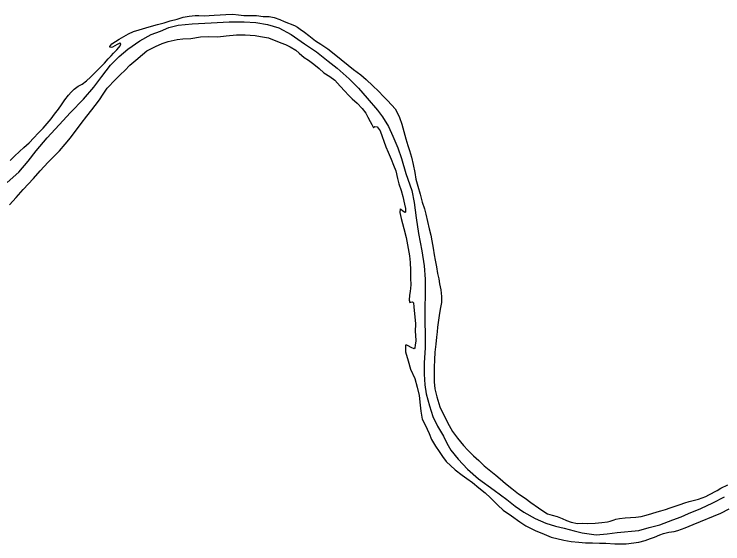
# Model space of a CAD drawing. Extents: x -939622 to -934222, y 1383701 to 1385301.
# Drawn here: x -936489.2 to -936467.91, y 1384904.57 to 1384920.49 of the extents above; entities that cross this region are included whole.
import ezdxf

# ---------------------------------------------------------------- set-up
doc = ezdxf.new("R2010")
doc.units = 0
doc.layers.add('Level 2', color=7, linetype='Continuous')
doc.layers.add('Level 9', color=7, linetype='Continuous')

msp = doc.modelspace()

# ---------------------------------------------------------------- linework, layer by layer
at = {"layer": 'Level 2'}
for points in [[(-936489.419, 1384915.427), (-936489.064, 1384915.743), (-936488.784, 1384916.073), (-936488.546, 1384916.386), (-936488.214, 1384916.774), (-936487.852, 1384917.163), (-936487.507, 1384917.531), (-936487.124, 1384917.941), (-936486.812, 1384918.299), (-936486.574, 1384918.615), (-936486.307, 1384918.954), (-936486.053, 1384919.216), (-936485.785, 1384919.443), (-936485.428, 1384919.688), (-936485.091, 1384919.878), (-936484.812, 1384919.984), (-936484.553, 1384920.088), (-936484.279, 1384920.164), (-936483.859, 1384920.206), (-936483.284, 1384920.236), (-936482.741, 1384920.263), (-936482.29, 1384920.263), (-936481.945, 1384920.24), (-936481.589, 1384920.186), (-936481.253, 1384920.084), (-936480.878, 1384919.877), (-936480.483, 1384919.602), (-936480.117, 1384919.356), (-936479.77, 1384919.08), (-936479.497, 1384918.87), (-936479.14, 1384918.549), (-936478.857, 1384918.265), (-936478.594, 1384917.965), (-936478.29, 1384917.609), (-936478.134, 1384917.402), (-936477.956, 1384917.115), (-936477.822, 1384916.827), (-936477.678, 1384916.47), (-936477.564, 1384916.154), (-936477.438, 1384915.697)], [(-936489.419, 1384915.427), (-936489.064, 1384915.743), (-936488.784, 1384916.073), (-936488.546, 1384916.386), (-936488.214, 1384916.774), (-936487.852, 1384917.163), (-936487.507, 1384917.531), (-936487.124, 1384917.941), (-936486.812, 1384918.299), (-936486.574, 1384918.615), (-936486.307, 1384918.954), (-936486.053, 1384919.216), (-936485.785, 1384919.443), (-936485.428, 1384919.688), (-936485.091, 1384919.878), (-936484.812, 1384919.984), (-936484.553, 1384920.088), (-936484.279, 1384920.164), (-936483.859, 1384920.206), (-936483.284, 1384920.236), (-936482.741, 1384920.263), (-936482.29, 1384920.263), (-936481.945, 1384920.24), (-936481.589, 1384920.186), (-936481.253, 1384920.084), (-936480.878, 1384919.877), (-936480.483, 1384919.602), (-936480.117, 1384919.356), (-936479.77, 1384919.08), (-936479.497, 1384918.87), (-936479.14, 1384918.549), (-936478.857, 1384918.265), (-936478.594, 1384917.965), (-936478.29, 1384917.609), (-936478.134, 1384917.402), (-936477.956, 1384917.115), (-936477.822, 1384916.827), (-936477.678, 1384916.47), (-936477.564, 1384916.154), (-936477.438, 1384915.697)], [(-936477.438, 1384915.697), (-936477.26, 1384915.193), (-936477.19, 1384914.825), (-936477.127, 1384914.366), (-936477.051, 1384913.895), (-936476.957, 1384913.374), (-936476.885, 1384912.922), (-936476.856, 1384912.528), (-936476.86, 1384912.086), (-936476.869, 1384911.646), (-936476.868, 1384911.237), (-936476.858, 1384910.873), (-936476.859, 1384910.461), (-936476.886, 1384910.008), (-936476.889, 1384909.668), (-936476.863, 1384909.35), (-936476.823, 1384909.074), (-936476.726, 1384908.713), (-936476.622, 1384908.396), (-936476.482, 1384908.105), (-936476.306, 1384907.809), (-936476.201, 1384907.595), (-936476.082, 1384907.388), (-936475.864, 1384907.111), (-936475.583, 1384906.811), (-936475.248, 1384906.526), (-936474.786, 1384906.183), (-936474.4, 1384905.904), (-936474.152, 1384905.703), (-936473.889, 1384905.515), (-936473.547, 1384905.326), (-936473.234, 1384905.187), (-936472.938, 1384905.101), (-936472.675, 1384905.039), (-936472.381, 1384904.954), (-936472.14, 1384904.9), (-936471.721, 1384904.833), (-936471.391, 1384904.872), (-936471.089, 1384904.905), (-936470.433, 1384904.973), (-936470.126, 1384905.063), (-936469.804, 1384905.141), (-936469.411, 1384905.287), (-936469.165, 1384905.384), (-936468.945, 1384905.48), (-936468.576, 1384905.629), (-936468.209, 1384905.804), (-936467.859, 1384905.982)], [(-936477.438, 1384915.697), (-936477.26, 1384915.193), (-936477.19, 1384914.825), (-936477.127, 1384914.366), (-936477.051, 1384913.895), (-936476.957, 1384913.374), (-936476.885, 1384912.922), (-936476.856, 1384912.528), (-936476.86, 1384912.086), (-936476.869, 1384911.646), (-936476.868, 1384911.237), (-936476.858, 1384910.873), (-936476.859, 1384910.461), (-936476.886, 1384910.008), (-936476.889, 1384909.668), (-936476.863, 1384909.35), (-936476.823, 1384909.074), (-936476.726, 1384908.713), (-936476.622, 1384908.396), (-936476.482, 1384908.105), (-936476.306, 1384907.809), (-936476.201, 1384907.595), (-936476.082, 1384907.388), (-936475.864, 1384907.111), (-936475.583, 1384906.811), (-936475.248, 1384906.526), (-936474.786, 1384906.183), (-936474.4, 1384905.904), (-936474.152, 1384905.703), (-936473.889, 1384905.515), (-936473.547, 1384905.326), (-936473.234, 1384905.187), (-936472.938, 1384905.101), (-936472.675, 1384905.039), (-936472.381, 1384904.954), (-936472.14, 1384904.9), (-936471.721, 1384904.833), (-936471.391, 1384904.872), (-936471.089, 1384904.905), (-936470.433, 1384904.973), (-936470.126, 1384905.063), (-936469.804, 1384905.141), (-936469.411, 1384905.287), (-936469.165, 1384905.384), (-936468.945, 1384905.48), (-936468.576, 1384905.629), (-936468.209, 1384905.804), (-936467.859, 1384905.982)]]:
    msp.add_lwpolyline(points, dxfattribs=at)
at = {"layer": 'Level 9'}
for points in [[(-936489.328, 1384916.091), (-936489.199, 1384916.218), (-936489.041, 1384916.361), (-936488.912, 1384916.482), (-936488.753, 1384916.624), (-936488.61, 1384916.773), (-936488.479, 1384916.912), (-936488.335, 1384917.063), (-936488.213, 1384917.202), (-936488.088, 1384917.347), (-936487.989, 1384917.482), (-936487.87, 1384917.638), (-936487.783, 1384917.764), (-936487.682, 1384917.914), (-936487.572, 1384918.053), (-936487.49, 1384918.151), (-936487.399, 1384918.241), (-936487.279, 1384918.326), (-936487.16, 1384918.392), (-936487.028, 1384918.492), (-936486.913, 1384918.6), (-936486.814, 1384918.699), (-936486.72, 1384918.786), (-936486.591, 1384918.916), (-936486.486, 1384919.018), (-936486.381, 1384919.147), (-936486.291, 1384919.24), (-936486.218, 1384919.32), (-936486.118, 1384919.422), (-936486.06, 1384919.493), (-936486.019, 1384919.539), (-936486, 1384919.6), (-936486.03, 1384919.62), (-936486.107, 1384919.582), (-936486.178, 1384919.544), (-936486.252, 1384919.503), (-936486.294, 1384919.49), (-936486.33, 1384919.498), (-936486.334, 1384919.522), (-936486.27, 1384919.596), (-936486.161, 1384919.674), (-936486.045, 1384919.743), (-936485.773, 1384919.901), (-936485.616, 1384919.972), (-936485.446, 1384920.021), (-936485.145, 1384920.111), (-936484.901, 1384920.178), (-936484.698, 1384920.234), (-936484.513, 1384920.296), (-936484.304, 1384920.341), (-936484.123, 1384920.4), (-936483.95, 1384920.432), (-936483.77, 1384920.452), (-936483.656, 1384920.455), (-936483.496, 1384920.438), (-936483.347, 1384920.454), (-936483.197, 1384920.461), (-936483.01, 1384920.467), (-936482.846, 1384920.477), (-936482.63, 1384920.492), (-936482.467, 1384920.469), (-936482.301, 1384920.447), (-936482.082, 1384920.452), (-936481.926, 1384920.448), (-936481.727, 1384920.42), (-936481.541, 1384920.422), (-936481.393, 1384920.396), (-936481.226, 1384920.334), (-936481.09, 1384920.272), (-936480.78, 1384920.151), (-936480.689, 1384920.099), (-936480.606, 1384920.044), (-936480.481, 1384919.951), (-936480.346, 1384919.849), (-936480.155, 1384919.695), (-936479.994, 1384919.591), (-936479.78, 1384919.446), (-936479.587, 1384919.304), (-936479.378, 1384919.132), (-936479.166, 1384918.96), (-936479.004, 1384918.826), (-936478.792, 1384918.67), (-936478.632, 1384918.529)], [(-936489.328, 1384916.091), (-936489.199, 1384916.218), (-936489.041, 1384916.361), (-936488.912, 1384916.482), (-936488.753, 1384916.624), (-936488.61, 1384916.773), (-936488.479, 1384916.912), (-936488.335, 1384917.063), (-936488.213, 1384917.202), (-936488.088, 1384917.347), (-936487.989, 1384917.482), (-936487.87, 1384917.638), (-936487.783, 1384917.764), (-936487.682, 1384917.914), (-936487.572, 1384918.053), (-936487.49, 1384918.151), (-936487.399, 1384918.241), (-936487.279, 1384918.326), (-936487.16, 1384918.392), (-936487.028, 1384918.492), (-936486.913, 1384918.6), (-936486.814, 1384918.699), (-936486.72, 1384918.786), (-936486.591, 1384918.916), (-936486.486, 1384919.018), (-936486.381, 1384919.147), (-936486.291, 1384919.24), (-936486.218, 1384919.32), (-936486.118, 1384919.422), (-936486.06, 1384919.493), (-936486.019, 1384919.539), (-936486, 1384919.6), (-936486.03, 1384919.62), (-936486.107, 1384919.582), (-936486.178, 1384919.544), (-936486.252, 1384919.503), (-936486.294, 1384919.49), (-936486.33, 1384919.498), (-936486.334, 1384919.522), (-936486.27, 1384919.596), (-936486.161, 1384919.674), (-936486.045, 1384919.743), (-936485.773, 1384919.901), (-936485.616, 1384919.972), (-936485.446, 1384920.021), (-936485.145, 1384920.111), (-936484.901, 1384920.178), (-936484.698, 1384920.234), (-936484.513, 1384920.296), (-936484.304, 1384920.341), (-936484.123, 1384920.4), (-936483.95, 1384920.432), (-936483.77, 1384920.452), (-936483.656, 1384920.455), (-936483.496, 1384920.438), (-936483.347, 1384920.454), (-936483.197, 1384920.461), (-936483.01, 1384920.467), (-936482.846, 1384920.477), (-936482.63, 1384920.492), (-936482.467, 1384920.469), (-936482.301, 1384920.447), (-936482.082, 1384920.452), (-936481.926, 1384920.448), (-936481.727, 1384920.42), (-936481.541, 1384920.422), (-936481.393, 1384920.396), (-936481.226, 1384920.334), (-936481.09, 1384920.272), (-936480.78, 1384920.151), (-936480.689, 1384920.099), (-936480.606, 1384920.044), (-936480.481, 1384919.951), (-936480.346, 1384919.849), (-936480.155, 1384919.695), (-936479.994, 1384919.591), (-936479.78, 1384919.446), (-936479.587, 1384919.304), (-936479.378, 1384919.132), (-936479.166, 1384918.96), (-936479.004, 1384918.826), (-936478.792, 1384918.67), (-936478.632, 1384918.529)], [(-936489.347, 1384914.757), (-936489.14, 1384914.977), (-936488.93, 1384915.217), (-936488.62, 1384915.551), (-936488.425, 1384915.779), (-936488.18, 1384916.047), (-936488.01, 1384916.217), (-936487.843, 1384916.381), (-936487.668, 1384916.585), (-936487.514, 1384916.775), (-936487.192, 1384917.202), (-936487.024, 1384917.421), (-936486.875, 1384917.611), (-936486.768, 1384917.75), (-936486.643, 1384917.918), (-936486.527, 1384918.084), (-936486.406, 1384918.268), (-936486.161, 1384918.527), (-936486.011, 1384918.676), (-936485.88, 1384918.8), (-936485.725, 1384918.96), (-936485.551, 1384919.113), (-936485.352, 1384919.281), (-936485.216, 1384919.387), (-936484.955, 1384919.517), (-936484.754, 1384919.61), (-936484.578, 1384919.675), (-936484.31, 1384919.733), (-936484.136, 1384919.753), (-936483.893, 1384919.759), (-936483.609, 1384919.809), (-936483.366, 1384919.816), (-936483.086, 1384919.814), (-936482.838, 1384919.839), (-936482.526, 1384919.869), (-936482.268, 1384919.873), (-936481.964, 1384919.851), (-936481.801, 1384919.822), (-936481.566, 1384919.78), (-936481.196, 1384919.634), (-936481.056, 1384919.58), (-936480.91, 1384919.509), (-936480.745, 1384919.405), (-936480.641, 1384919.321), (-936480.494, 1384919.189), (-936480.362, 1384919.112), (-936480.197, 1384918.99), (-936480.043, 1384918.858), (-936479.902, 1384918.724), (-936479.716, 1384918.614), (-936479.572, 1384918.507), (-936479.408, 1384918.328), (-936479.266, 1384918.172), (-936479.157, 1384918.052), (-936479.046, 1384917.943), (-936478.902, 1384917.815), (-936478.751, 1384917.653), (-936478.639, 1384917.512), (-936478.576, 1384917.396), (-936478.503, 1384917.266), (-936478.453, 1384917.171), (-936478.408, 1384917.076), (-936478.391, 1384917.094), (-936478.367, 1384917.113), (-936478.295, 1384917.103), (-936478.211, 1384916.988), (-936478.039, 1384916.505), (-936477.968, 1384916.341), (-936477.879, 1384916.133), (-936477.805, 1384915.952), (-936477.741, 1384915.782), (-936477.683, 1384915.549), (-936477.646, 1384915.387), (-936477.581, 1384915.193)], [(-936489.347, 1384914.757), (-936489.14, 1384914.977), (-936488.93, 1384915.217), (-936488.62, 1384915.551), (-936488.425, 1384915.779), (-936488.18, 1384916.047), (-936488.01, 1384916.217), (-936487.843, 1384916.381), (-936487.668, 1384916.585), (-936487.514, 1384916.775), (-936487.192, 1384917.202), (-936487.024, 1384917.421), (-936486.875, 1384917.611), (-936486.768, 1384917.75), (-936486.643, 1384917.918), (-936486.527, 1384918.084), (-936486.406, 1384918.268), (-936486.161, 1384918.527), (-936486.011, 1384918.676), (-936485.88, 1384918.8), (-936485.725, 1384918.96), (-936485.551, 1384919.113), (-936485.352, 1384919.281), (-936485.216, 1384919.387), (-936484.955, 1384919.517), (-936484.754, 1384919.61), (-936484.578, 1384919.675), (-936484.31, 1384919.733), (-936484.136, 1384919.753), (-936483.893, 1384919.759), (-936483.609, 1384919.809), (-936483.366, 1384919.816), (-936483.086, 1384919.814), (-936482.838, 1384919.839), (-936482.526, 1384919.869), (-936482.268, 1384919.873), (-936481.964, 1384919.851), (-936481.801, 1384919.822), (-936481.566, 1384919.78), (-936481.196, 1384919.634), (-936481.056, 1384919.58), (-936480.91, 1384919.509), (-936480.745, 1384919.405), (-936480.641, 1384919.321), (-936480.494, 1384919.189), (-936480.362, 1384919.112), (-936480.197, 1384918.99), (-936480.043, 1384918.858), (-936479.902, 1384918.724), (-936479.716, 1384918.614), (-936479.572, 1384918.507), (-936479.408, 1384918.328), (-936479.266, 1384918.172), (-936479.157, 1384918.052), (-936479.046, 1384917.943), (-936478.902, 1384917.815), (-936478.751, 1384917.653), (-936478.639, 1384917.512), (-936478.576, 1384917.396), (-936478.503, 1384917.266), (-936478.453, 1384917.171), (-936478.408, 1384917.076), (-936478.391, 1384917.094), (-936478.367, 1384917.113), (-936478.295, 1384917.103), (-936478.211, 1384916.988), (-936478.039, 1384916.505), (-936477.968, 1384916.341), (-936477.879, 1384916.133), (-936477.805, 1384915.952), (-936477.741, 1384915.782), (-936477.683, 1384915.549), (-936477.646, 1384915.387), (-936477.581, 1384915.193)], [(-936478.632, 1384918.529), (-936478.423, 1384918.339), (-936478.26, 1384918.178), (-936478.106, 1384918.02), (-936477.997, 1384917.906), (-936477.858, 1384917.753), (-936477.759, 1384917.647), (-936477.693, 1384917.535), (-936477.627, 1384917.389), (-936477.555, 1384917.189), (-936477.432, 1384916.744), (-936477.376, 1384916.547), (-936477.33, 1384916.389), (-936477.265, 1384916.192), (-936477.214, 1384915.974), (-936477.169, 1384915.731), (-936477.134, 1384915.536), (-936477.074, 1384915.324), (-936477.004, 1384915.076), (-936476.941, 1384914.837), (-936476.879, 1384914.64), (-936476.835, 1384914.476), (-936476.782, 1384914.258), (-936476.731, 1384914.036), (-936476.681, 1384913.851), (-936476.658, 1384913.674), (-936476.616, 1384913.456), (-936476.584, 1384913.252), (-936476.553, 1384913.093), (-936476.515, 1384912.896), (-936476.485, 1384912.695), (-936476.448, 1384912.536), (-936476.42, 1384912.381), (-936476.385, 1384912.201), (-936476.365, 1384912), (-936476.369, 1384911.819), (-936476.395, 1384911.671), (-936476.427, 1384911.505), (-936476.482, 1384911.079), (-936476.499, 1384910.937), (-936476.513, 1384910.777), (-936476.535, 1384910.572), (-936476.561, 1384910.33), (-936476.573, 1384910.098), (-936476.589, 1384909.875), (-936476.589, 1384909.673), (-936476.583, 1384909.433), (-936476.56, 1384909.226), (-936476.508, 1384908.986), (-936476.41, 1384908.685), (-936476.283, 1384908.418), (-936476.131, 1384908.124), (-936476.033, 1384907.943), (-936475.881, 1384907.745), (-936475.701, 1384907.521), (-936475.577, 1384907.386), (-936475.399, 1384907.214), (-936475.242, 1384907.07), (-936475.084, 1384906.912), (-936474.732, 1384906.627), (-936474.606, 1384906.522), (-936474.437, 1384906.379), (-936474.247, 1384906.228), (-936474.047, 1384906.07), (-936473.852, 1384905.937), (-936473.683, 1384905.812), (-936473.454, 1384905.653), (-936473.292, 1384905.537), (-936473.176, 1384905.474), (-936473.043, 1384905.427), (-936472.894, 1384905.385), (-936472.743, 1384905.326), (-936472.609, 1384905.273), (-936472.47, 1384905.219), (-936472.276, 1384905.182), (-936472.126, 1384905.189), (-936471.967, 1384905.179), (-936471.748, 1384905.188), (-936471.547, 1384905.205), (-936471.38, 1384905.231), (-936471.296, 1384905.248), (-936471.18, 1384905.287), (-936471.129, 1384905.304), (-936471.013, 1384905.328), (-936470.848, 1384905.347), (-936470.689, 1384905.355), (-936470.524, 1384905.365), (-936470.369, 1384905.388), (-936470.22, 1384905.428), (-936470.041, 1384905.484), (-936469.889, 1384905.53), (-936469.779, 1384905.557), (-936469.636, 1384905.603), (-936469.496, 1384905.652), (-936469.347, 1384905.704), (-936469.189, 1384905.751), (-936469.052, 1384905.796), (-936468.921, 1384905.839), (-936468.647, 1384905.907), (-936468.424, 1384905.988), (-936468.329, 1384906.042)], [(-936478.632, 1384918.529), (-936478.423, 1384918.339), (-936478.26, 1384918.178), (-936478.106, 1384918.02), (-936477.997, 1384917.906), (-936477.858, 1384917.753), (-936477.759, 1384917.647), (-936477.693, 1384917.535), (-936477.627, 1384917.389), (-936477.555, 1384917.189), (-936477.432, 1384916.744), (-936477.376, 1384916.547), (-936477.33, 1384916.389), (-936477.265, 1384916.192), (-936477.214, 1384915.974), (-936477.169, 1384915.731), (-936477.134, 1384915.536), (-936477.074, 1384915.324), (-936477.004, 1384915.076), (-936476.941, 1384914.837), (-936476.879, 1384914.64), (-936476.835, 1384914.476), (-936476.782, 1384914.258), (-936476.731, 1384914.036), (-936476.681, 1384913.851), (-936476.658, 1384913.674), (-936476.616, 1384913.456), (-936476.584, 1384913.252), (-936476.553, 1384913.093), (-936476.515, 1384912.896), (-936476.485, 1384912.695), (-936476.448, 1384912.536), (-936476.42, 1384912.381), (-936476.385, 1384912.201), (-936476.365, 1384912), (-936476.369, 1384911.819), (-936476.395, 1384911.671), (-936476.427, 1384911.505), (-936476.482, 1384911.079), (-936476.499, 1384910.937), (-936476.513, 1384910.777), (-936476.535, 1384910.572), (-936476.561, 1384910.33), (-936476.573, 1384910.098), (-936476.589, 1384909.875), (-936476.589, 1384909.673), (-936476.583, 1384909.433), (-936476.56, 1384909.226), (-936476.508, 1384908.986), (-936476.41, 1384908.685), (-936476.283, 1384908.418), (-936476.131, 1384908.124), (-936476.033, 1384907.943), (-936475.881, 1384907.745), (-936475.701, 1384907.521), (-936475.577, 1384907.386), (-936475.399, 1384907.214), (-936475.242, 1384907.07), (-936475.084, 1384906.912), (-936474.732, 1384906.627), (-936474.606, 1384906.522), (-936474.437, 1384906.379), (-936474.247, 1384906.228), (-936474.047, 1384906.07), (-936473.852, 1384905.937), (-936473.683, 1384905.812), (-936473.454, 1384905.653), (-936473.292, 1384905.537), (-936473.176, 1384905.474), (-936473.043, 1384905.427), (-936472.894, 1384905.385), (-936472.743, 1384905.326), (-936472.609, 1384905.273), (-936472.47, 1384905.219), (-936472.276, 1384905.182), (-936472.126, 1384905.189), (-936471.967, 1384905.179), (-936471.748, 1384905.188), (-936471.547, 1384905.205), (-936471.38, 1384905.231), (-936471.296, 1384905.248), (-936471.18, 1384905.287), (-936471.129, 1384905.304), (-936471.013, 1384905.328), (-936470.848, 1384905.347), (-936470.689, 1384905.355), (-936470.524, 1384905.365), (-936470.369, 1384905.388), (-936470.22, 1384905.428), (-936470.041, 1384905.484), (-936469.889, 1384905.53), (-936469.779, 1384905.557), (-936469.636, 1384905.603), (-936469.496, 1384905.652), (-936469.347, 1384905.704), (-936469.189, 1384905.751), (-936469.052, 1384905.796), (-936468.921, 1384905.839), (-936468.647, 1384905.907), (-936468.424, 1384905.988), (-936468.329, 1384906.042)], [(-936477.581, 1384915.193), (-936477.525, 1384915.008), (-936477.477, 1384914.781), (-936477.45, 1384914.652), (-936477.447, 1384914.538), (-936477.47, 1384914.525), (-936477.541, 1384914.58), (-936477.587, 1384914.624), (-936477.611, 1384914.636), (-936477.621, 1384914.527), (-936477.58, 1384914.348), (-936477.497, 1384914.043), (-936477.43, 1384913.774), (-936477.385, 1384913.552), (-936477.328, 1384913.226), (-936477.302, 1384913.028), (-936477.293, 1384912.799), (-936477.296, 1384912.559), (-936477.29, 1384912.351), (-936477.303, 1384912.158), (-936477.324, 1384912.04), (-936477.338, 1384911.895), (-936477.312, 1384911.827), (-936477.289, 1384911.836), (-936477.238, 1384911.847), (-936477.21, 1384911.814), (-936477.195, 1384911.694), (-936477.145, 1384911.178), (-936477.154, 1384910.955), (-936477.148, 1384910.841), (-936477.138, 1384910.667), (-936477.155, 1384910.537), (-936477.166, 1384910.461), (-936477.186, 1384910.431), (-936477.274, 1384910.467), (-936477.362, 1384910.519), (-936477.408, 1384910.542), (-936477.447, 1384910.541), (-936477.442, 1384910.343), (-936477.368, 1384910.065), (-936477.293, 1384909.814), (-936477.165, 1384909.534), (-936477.095, 1384909.274), (-936477.038, 1384909.029), (-936477.009, 1384908.738), (-936476.986, 1384908.555), (-936476.941, 1384908.319), (-936476.852, 1384908.143), (-936476.734, 1384907.882), (-936476.667, 1384907.706), (-936476.547, 1384907.505), (-936476.432, 1384907.339), (-936476.335, 1384907.191), (-936476.223, 1384907.038), (-936475.949, 1384906.789), (-936475.744, 1384906.636), (-936475.603, 1384906.534), (-936475.435, 1384906.412), (-936475.238, 1384906.246), (-936475.057, 1384906.1), (-936474.891, 1384905.948), (-936474.675, 1384905.731), (-936474.509, 1384905.576), (-936474.261, 1384905.406), (-936474.007, 1384905.232), (-936473.83, 1384905.113), (-936473.55, 1384904.967), (-936473.283, 1384904.857), (-936473.067, 1384904.77), (-936472.689, 1384904.675), (-936472.472, 1384904.641), (-936472.24, 1384904.615), (-936472.033, 1384904.602), (-936471.825, 1384904.593), (-936471.621, 1384904.583), (-936471.423, 1384904.583), (-936471.152, 1384904.569), (-936470.987, 1384904.567), (-936470.813, 1384904.569), (-936470.436, 1384904.615), (-936470.242, 1384904.669), (-936470.084, 1384904.727), (-936469.968, 1384904.769), (-936469.808, 1384904.84), (-936469.692, 1384904.879), (-936469.534, 1384904.917), (-936469.378, 1384904.942), (-936469.268, 1384904.966), (-936469.042, 1384905.053), (-936468.804, 1384905.147), (-936467.975, 1384905.488), (-936467.723, 1384905.616)], [(-936477.581, 1384915.193), (-936477.525, 1384915.008), (-936477.477, 1384914.781), (-936477.45, 1384914.652), (-936477.447, 1384914.538), (-936477.47, 1384914.525), (-936477.541, 1384914.58), (-936477.587, 1384914.624), (-936477.611, 1384914.636), (-936477.621, 1384914.527), (-936477.58, 1384914.348), (-936477.497, 1384914.043), (-936477.43, 1384913.774), (-936477.385, 1384913.552), (-936477.328, 1384913.226), (-936477.302, 1384913.028), (-936477.293, 1384912.799), (-936477.296, 1384912.559), (-936477.29, 1384912.351), (-936477.303, 1384912.158), (-936477.324, 1384912.04), (-936477.338, 1384911.895), (-936477.312, 1384911.827), (-936477.289, 1384911.836), (-936477.238, 1384911.847), (-936477.21, 1384911.814), (-936477.195, 1384911.694), (-936477.145, 1384911.178), (-936477.154, 1384910.955), (-936477.148, 1384910.841), (-936477.138, 1384910.667), (-936477.155, 1384910.537), (-936477.166, 1384910.461), (-936477.186, 1384910.431), (-936477.274, 1384910.467), (-936477.362, 1384910.519), (-936477.408, 1384910.542), (-936477.447, 1384910.541), (-936477.442, 1384910.343), (-936477.368, 1384910.065), (-936477.293, 1384909.814), (-936477.165, 1384909.534), (-936477.095, 1384909.274), (-936477.038, 1384909.029), (-936477.009, 1384908.738), (-936476.986, 1384908.555), (-936476.941, 1384908.319), (-936476.852, 1384908.143), (-936476.734, 1384907.882), (-936476.667, 1384907.706), (-936476.547, 1384907.505), (-936476.432, 1384907.339), (-936476.335, 1384907.191), (-936476.223, 1384907.038), (-936475.949, 1384906.789), (-936475.744, 1384906.636), (-936475.603, 1384906.534), (-936475.435, 1384906.412), (-936475.238, 1384906.246), (-936475.057, 1384906.1), (-936474.891, 1384905.948), (-936474.675, 1384905.731), (-936474.509, 1384905.576), (-936474.261, 1384905.406), (-936474.007, 1384905.232), (-936473.83, 1384905.113), (-936473.55, 1384904.967), (-936473.283, 1384904.857), (-936473.067, 1384904.77), (-936472.689, 1384904.675), (-936472.472, 1384904.641), (-936472.24, 1384904.615), (-936472.033, 1384904.602), (-936471.825, 1384904.593), (-936471.621, 1384904.583), (-936471.423, 1384904.583), (-936471.152, 1384904.569), (-936470.987, 1384904.567), (-936470.813, 1384904.569), (-936470.436, 1384904.615), (-936470.242, 1384904.669), (-936470.084, 1384904.727), (-936469.968, 1384904.769), (-936469.808, 1384904.84), (-936469.692, 1384904.879), (-936469.534, 1384904.917), (-936469.378, 1384904.942), (-936469.268, 1384904.966), (-936469.042, 1384905.053), (-936468.804, 1384905.147), (-936467.975, 1384905.488), (-936467.723, 1384905.616)], [(-936468.329, 1384906.042), (-936468.08, 1384906.175), (-936467.968, 1384906.244), (-936467.757, 1384906.346)], [(-936468.329, 1384906.042), (-936468.08, 1384906.175), (-936467.968, 1384906.244), (-936467.757, 1384906.346)]]:
    msp.add_lwpolyline(points, dxfattribs=at)

doc.saveas('drawing.dxf')
